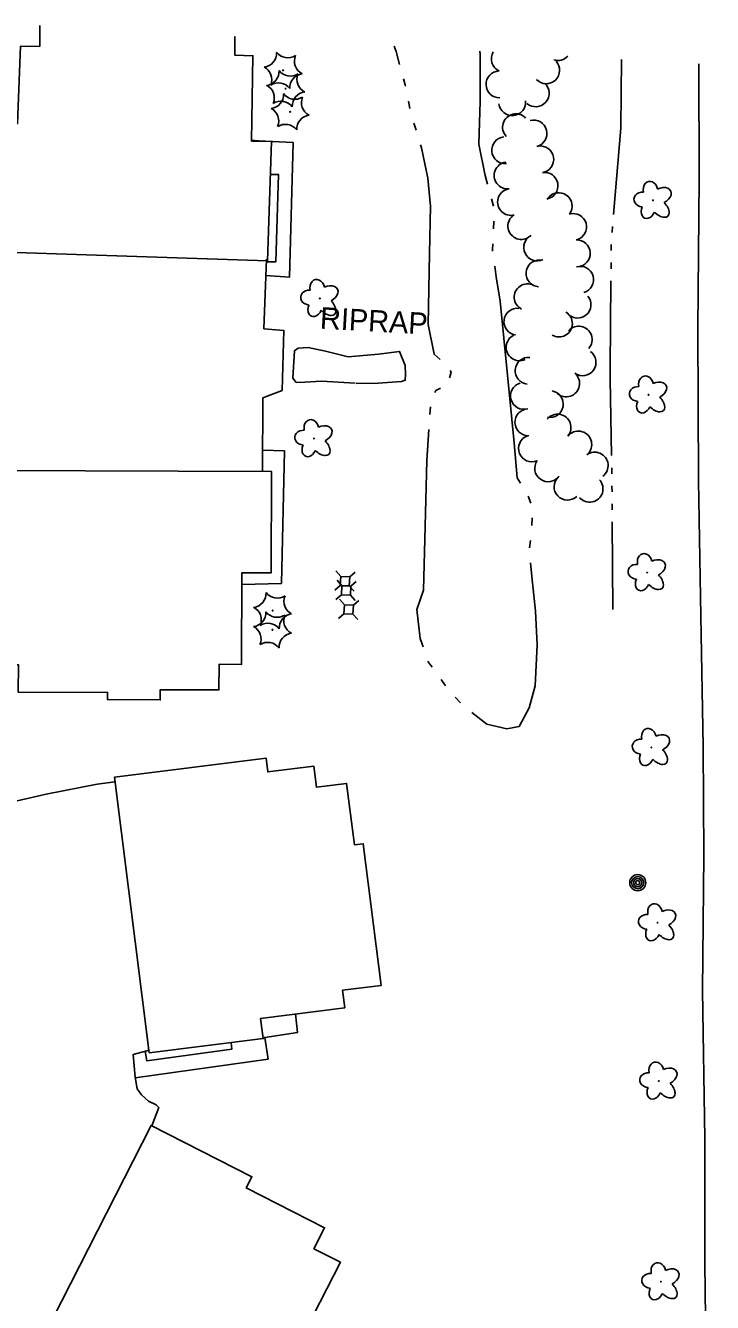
# Model space of a CAD drawing. Extents: x 588843 to 2552415, y 180129 to 269402.
# Drawn here: x 608376.4 to 608566.9, y 183831.2 to 184185.2 of the extents above; entities that cross this region are included whole.
import ezdxf

# ---------------------------------------------------------------- set-up
doc = ezdxf.new("R2010")
doc.units = 0
for name, color, linetype in [('E_BLD', 7, 'Continuous'), ('E_DRN_RipRap', 7, 'Continuous'), ('E_DRN_RipRap_Text', 7, 'Continuous'), ('E_DWY', 7, 'Continuous'), ('E_LAND_TreeLine_P', 7, 'Continuous'), ('E_LAND_Vegetation', 7, 'Continuous'), ('E_MISCPROP', 7, 'Continuous'), ('E_PATH_Sidewalk', 7, 'Continuous'), ('E_UTL_AG_Bold', 7, 'Continuous'), ('E_WTR_P', 7, 'Continuous')]:
    doc.layers.add(name, color=color, linetype=linetype)

# ---------------------------------------------------------------- blocks, each defined once
blk = doc.blocks.new('POLE_3')
at = {"layer": 'E_MISCPROP'}
for radius in [14.6, 11, 7.32, 3.66]:
    blk.add_circle((0, 0), radius, dxfattribs=at)
blk = doc.blocks.new('DTRE_4')
at = {"layer": 'E_LAND_Vegetation'}
blk.add_circle((-0.6, 0), 0.601, dxfattribs=at)
for centre, major_axis, ratio in [((-6.1, 17.5), (4.5, -16.3), 0.782863), ((13.3, 9), (-17.3, -9.6), 0.691916), ((-19.3, 0.5), (16.2, -0.4), 0.832022), ((-8.2, -17.2), (5.9, 15.9), 0.716896), ((11.6, -12.2), (-16.4, 15), 0.560249)]:
    blk.add_ellipse(centre, major_axis=major_axis, ratio=ratio, start_param=1.570796, end_param=4.712389, dxfattribs=at)
blk = doc.blocks.new('RIPRT_3')
at = {"layer": 'E_DRN_RipRap_Text'}
blk.add_text('RIPRAP', height=39.37, dxfattribs=at).set_placement((-0.5, -11.8))
blk = doc.blocks.new('PED_3')
at = {"layer": 'E_UTL_AG_Bold'}
for p, q in [((-8.2, 8.2), (-17.5, 17.5)), ((8.2, 8.2), (17.5, 17.5)), ((-8.2, -8.2), (-17.5, -17.5)), ((8.2, -8.2), (17.5, -17.5))]:
    blk.add_line(p, q, dxfattribs=at)
blk.add_lwpolyline([(-8.2, -8.2), (8.2, -8.2), (8.2, 8.2), (-8.2, 8.2)], close=True, dxfattribs=at)
blk = doc.blocks.new('CTRE_4')
at = {"layer": 'E_LAND_Vegetation'}
blk.add_circle((0, 0), 0.733, dxfattribs=at)
for centre, start, end in [((-39.3, 29.4), 280.2067, 5.9716), ((5.9, 49), 220.2113, 305.9762), ((45.4, 19.3), 160.2113, 245.9762), ((-45.4, -19.3), 340.2113, 65.9762), ((-5.9, -49), 40.2113, 125.9762), ((39.5, -29.6), 100.2511, 185.9272)]:
    blk.add_arc(centre, 25.8, start, end, dxfattribs=at)

msp = doc.modelspace()

# ---------------------------------------------------------------- linework, layer by layer
at = {"layer": 'E_BLD'}
msp.add_lwpolyline([(608434.51, 184182.1), (608434.51, 184182.1), (608434.44, 184177.01), (608439.5, 184176.85), (608439.13, 184153.2), (608444.62, 184153.07), (608443.53, 184119.99), (608368.15, 184122.44), (608368.49, 184149.29), (608372.67, 184149.32), (608372.83, 184158.03), (608374.24, 184158.01), (608375, 184179.45), (608380.36, 184179.41), (608380.44, 184185.21), (608380.44, 184185.21)], dxfattribs=at)
for points in [[(608366.99, 184061.89), (608444.63, 184061.61), (608444.53, 184033.47), (608436.43, 184033.5), (608436.34, 184008.1), (608430.09, 184008.12), (608430.07, 184001), (608413.8, 184001.06), (608413.79, 183998.25), (608399.16, 183998.31), (608399.17, 184000.32), (608374.43, 184000.41), (608374.46, 184007.97), (608371.03, 184007.98), (608371.13, 184034.81), (608366.89, 184034.83)], [(608410.73, 183900.35), (608401.08, 183976.79), (608443.13, 183982.1), (608443.61, 183978.27), (608456.38, 183979.89), (608457.12, 183974.02), (608465.49, 183975.08), (608467.64, 183958.06), (608470.11, 183958.37), (608475.07, 183919.08), (608464.37, 183917.73), (608464.98, 183912.88), (608441.64, 183909.93), (608442.34, 183904.34)], [(608376.52, 183812.08), (608411.23, 183880.28), (608439.21, 183866.05), (608437.64, 183862.96), (608459.37, 183851.9), (608456.4, 183846.05), (608463.74, 183842.32), (608456.22, 183827.55), (608465.72, 183822.71), (608459.57, 183810.64), (608449.27, 183815.88), (608438.05, 183793.85), (608431.3, 183797.29), (608429.08, 183792.93), (608406.63, 183804.36), (608403.55, 183798.32)]]:
    msp.add_lwpolyline(points, close=True, dxfattribs=at)
at = {"layer": 'E_DRN_RipRap'}
msp.add_lwpolyline([(608467.86, 184086.06), (608458.55, 184086.63), (608453.87, 184086.3), (608451.49, 184086.27), (608450.57, 184087.44), (608450.99, 184095.06), (608452.06, 184095.79), (608454.83, 184095.99), (608459.66, 184094.89), (608465.9, 184093.37), (608474.31, 184094.07), (608480.15, 184094.85), (608481.75, 184090.99), (608481.77, 184088.51), (608481.72, 184086.89), (608480.66, 184086.54), (608474.26, 184086.06), (608468.16, 184085.96)], dxfattribs=at)
at = {"layer": 'E_DWY'}
for points in [[(608563.2, 184174.57), (608563.23, 184142.75), (608562.88, 184101.26), (608563.1, 184058.95), (608563.76, 184021.5), (608564.37, 183985.44), (608564.55, 183955.06), (608564.22, 183917.64), (608564.87, 183876.61), (608564.82, 183841.96), (608565.35, 183796.57), (608565.52, 183765.99), (608565.91, 183749.1), (608566.07, 183718.01), (608566.68, 183678.88), (608566.94, 183638.16)], [(608443.27, 184120.45), (608442.56, 184101.14), (608448.1, 184100.7), (608447.6, 184084.03), (608442.26, 184081.97), (608442.15, 184061.62)], [(608369.25, 183969.11), (608382.14, 183972.08), (608396.26, 183974.86), (608401.24, 183975.57)], [(608410.63, 183901.12), (608410.08, 183900.93), (608406.29, 183899.93), (608406.8, 183893.66), (608407.4, 183890.45), (608408.6, 183888.74), (608410.49, 183887.02), (608412.68, 183885.98), (608413.36, 183885.27), (608411.43, 183880.18)]]:
    msp.add_lwpolyline(points, dxfattribs=at)
at = {"layer": 'E_LAND_TreeLine_P'}
for centre, start, end in [((608509.34, 184175.98), 148.7162, 246.0312), ((608520.85, 184172.79), 223.2803, 43.2803), ((608524.08, 184179.24), 252.5291, 316.8445), ((608507.86, 184168.9), 91.7485, 271.7485), ((608517.94, 184166.41), 228.9909, 48.9909), ((608511.42, 184163.96), 186.4104, 6.4104), ((608512.43, 184157.03), 43.2803, 223.2803), ((608517.34, 184155.3), 284.6698, 104.6698), ((608509.44, 184150.63), 95.4053, 275.4053), ((608519.2, 184148.11), 279.2031, 99.2031), ((608510.09, 184143.63), 97.4913, 277.4913), ((608520.38, 184140.78), 279.2031, 99.2031), ((608511.06, 184136.28), 97.4913, 277.4913), ((608524.32, 184135.14), 323.8413, 143.8413), ((608513.93, 184129.62), 123.1048, 303.1048), ((608528.3, 184129.37), 285.7275, 105.7275), ((608518.3, 184123.69), 115.9262, 295.9262), ((608529.36, 184122.06), 272.8542, 92.8542), ((608518.97, 184116.5), 86.3711, 266.3711), ((608530.27, 184114.74), 286.0249, 106.0249), ((608515.66, 184109.9), 63.8363, 243.8363), ((608529.55, 184107.82), 219.9138, 39.9138), ((608512.82, 184103.11), 82.9244, 262.9244), ((608524.39, 184102.57), 239.2257, 59.2257), ((608529.85, 184098.13), 318.9909, 138.9909), ((608513.43, 184095.98), 114.8453, 294.8453), ((608530.93, 184091.83), 234.5902, 54.5902), ((608515.92, 184089.51), 84.9138, 264.9138), ((608526.39, 184085.97), 228.1794, 48.1794), ((608514.66, 184082.51), 106.7152, 286.7152), ((608521.85, 184080.24), 259.7495, 79.7495), ((608515.88, 184075.21), 91.9717, 271.9717), ((608524, 184073.76), 320.6326, 140.6326), ((608529.74, 184069.06), 320.6326, 140.6326), ((608516.88, 184067.95), 111.4789, 291.4789), ((608534.29, 184063.21), 306.734, 126.734), ((608521.38, 184062.44), 144.5902, 324.5902), ((608526.74, 184057.34), 133.2803, 313.2803), ((608532.88, 184056.77), 221.6437, 41.6437)]:
    msp.add_arc(centre, 3.71, start, end, dxfattribs=at)
at = {"layer": 'E_PATH_Sidewalk'}
for points in [[(608438.99, 184153.39), (608441.04, 184153.23), (608450.62, 184152.8), (608449.64, 184115.44), (608443.1, 184115.91)], [(608444.28, 184143.94), (608446.6, 184143.87), (608445.87, 184119.74), (608443.24, 184119.68)], [(608442.18, 184067.51), (608448.21, 184067.34), (608447.39, 184030.53), (608436.42, 184030.26)], [(608406.84, 183893.42), (608443.72, 183898.66), (608442.79, 183904.67), (608451.87, 183906.06), (608451.32, 183911.16)], [(608409.62, 183900.81), (608410.05, 183898.2), (608433.64, 183901.39), (608433.43, 183903.21)]]:
    msp.add_lwpolyline(points, dxfattribs=at)
at = {"layer": 'E_WTR_P'}
for points in [[(608480.17, 184174.45), (608479.19, 184178.02), (608478.68, 184179.51)], [(608502.43, 184178.13), (608502.5, 184177.32), (608502.49, 184171.31)], [(608541.55, 184156.97), (608541.68, 184175.83)], [(608481.79, 184168.38), (608481.71, 184168.79), (608481.27, 184170.41)], [(608502.49, 184171.31), (608502.49, 184170.78), (608502.48, 184164.25), (608502.12, 184152.32), (608503.92, 184143.68), (608504.58, 184141.21)], [(608483.02, 184162.21), (608482.61, 184164.27)], [(608484.76, 184156.18), (608484.16, 184158.18)], [(608539.53, 184132.82), (608541.55, 184156.76), (608541.55, 184156.97)], [(608488.48, 184122.05), (608488.73, 184135.17), (608488.03, 184142.85), (608486.23, 184151.3), (608485.97, 184152.17)], [(608505.66, 184137.16), (608506.2, 184135.14)], [(608506.28, 184130.99), (608506.18, 184128.89)], [(608539.11, 184127.82), (608539.25, 184129.48)], [(608505.99, 184124.71), (608505.91, 184123.08), (608505.98, 184122.62)], [(608538.86, 184122.81), (608538.88, 184124.48)], [(608491.42, 184092.6), (608489.73, 184094.08), (608488.12, 184102.34), (608488.48, 184122.05)], [(608538.82, 184117.8), (608538.83, 184119.47)], [(608506.58, 184118.47), (608506.99, 184115.58), (608508.1, 184108.83), (608510.11, 184088.32)], [(608538.58, 184090.21), (608538.79, 184114.45)], [(608538.93, 184065.97), (608538.55, 184087.18), (608538.58, 184090.21)], [(608494.05, 184087.54), (608494.44, 184089.08), (608494.23, 184089.54)], [(608510.11, 184088.32), (608511.96, 184069.52), (608512.78, 184059.79), (608513.75, 184058.36)], [(608489.96, 184083.43), (608490.18, 184083.98), (608491.51, 184084.67)], [(608488.57, 184077.37), (608488.71, 184079.46)], [(608487.19, 184042.84), (608487.73, 184064.64), (608488.29, 184073.19)], [(608539.02, 184060.96), (608538.99, 184062.63)], [(608539.09, 184055.94), (608539.08, 184057.49), (608539.08, 184057.61)], [(608515.79, 184054.73), (608516.61, 184052.8)], [(608539.12, 184050.93), (608539.11, 184052.6)], [(608516.93, 184048.7), (608516.87, 184046.6)], [(608539.27, 184023.35), (608539.13, 184047.59)], [(608486.67, 184012.96), (608485.87, 184015.24), (608485, 184023.29), (608486.84, 184028.65), (608487.19, 184042.84)], [(608516.47, 184042.44), (608516.17, 184040.37)], [(608516.46, 184036.2), (608516.82, 184032.41), (608517.84, 184022.86), (608518.3, 184013.52), (608517.95, 184005.91)], [(608489.22, 184007.28), (608488.11, 184008.82), (608488.04, 184009)], [(608517.95, 184005.91), (608517.77, 184002.14), (608516.1, 183996.04), (608513.33, 183990.89), (608509.95, 183990.25), (608504.39, 183991.53), (608500.19, 183994.73)], [(608492.88, 184002.17), (608491.66, 184003.87)], [(608497.03, 183997.46), (608495.63, 183999.01)]]:
    msp.add_lwpolyline(points, dxfattribs=at)

# ---------------------------------------------------------------- block references
at = {"layer": 'E_DRN_RipRap_Text', "xscale": 0.15240030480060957, "yscale": 0.15240030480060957, "rotation": -3.1447040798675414}
msp.add_blockref('RIPRT_3', (608458.14, 184102.97), dxfattribs=at)
at = {"layer": 'E_LAND_Vegetation', "xscale": 0.15240030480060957, "yscale": 0.15240030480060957, "rotation": -3.1447040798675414}
for name, p in [('CTRE_4', (608447.87, 184172.78)), ('CTRE_4', (608448.57, 184167.72)), ('CTRE_4', (608449.8, 184161.29)), ('DTRE_4', (608550.55, 184136.75)), ('DTRE_4', (608458.14, 184109.54)), ('DTRE_4', (608549.3, 184082.81)), ('DTRE_4', (608456.5, 184070.7)), ('DTRE_4', (608548.94, 184033.54)), ('CTRE_4', (608444.96, 184023)), ('CTRE_4', (608444.9, 184017.66)), ('DTRE_4', (608550.1, 183985.05)), ('DTRE_4', (608551.81, 183936.47)), ('DTRE_4', (608552.17, 183892.59)), ('DTRE_4', (608552.74, 183836.95))]:
    msp.add_blockref(name, p, dxfattribs=at)
at = {"layer": 'E_MISCPROP', "xscale": 0.15240030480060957, "yscale": 0.15240030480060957, "rotation": -3.1447040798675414}
msp.add_blockref('POLE_3', (608546.21, 183947.57), dxfattribs=at)
at = {"layer": 'E_UTL_AG_Bold', "xscale": 0.15240030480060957, "yscale": 0.15240030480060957, "rotation": -3.1447040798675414}
for p in [(608465.04, 184031.18), (608465.34, 184028.59), (608466.04, 184023.33)]:
    msp.add_blockref('PED_3', p, dxfattribs=at)

doc.saveas('drawing.dxf')
